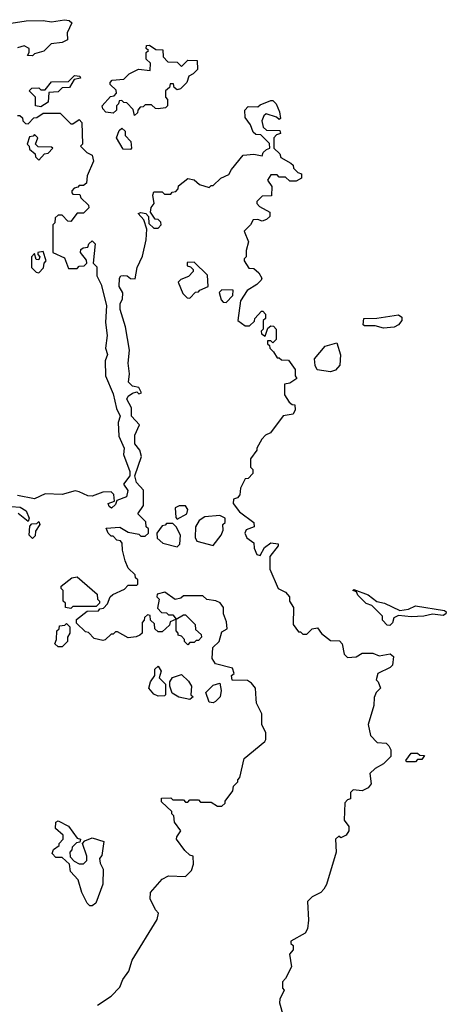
# Model space of a CAD drawing. Extents: x 2239805 to 2396427, y 665731 to 772158.
# Tile 262 of 326: x 2380405 to 2382410, y 704569 to 709200. Entities that reach past the tile are written whole.
import ezdxf

# ---------------------------------------------------------------- set-up
doc = ezdxf.new("R2010")
doc.units = 0

msp = doc.modelspace()

# ---------------------------------------------------------------- linework, layer by layer
at = {"layer": '0CON05XD'}
for points in [[(2380345, 709180), (2380436.1, 709193.9), (2380515, 709196.7), (2380555, 709189.2), (2380615, 709200), (2380636.8, 709196.8), (2380650, 709185), (2380628.3, 709138.3), (2380630, 709105), (2380605, 709092.5), (2380553, 709087), (2380518.3, 709051.7), (2380475, 709040), (2380465, 709030), (2380441.7, 709031.7), (2380450, 709045), (2380450, 709065), (2380426.7, 709076.7), (2380395, 709067.5)], [(2380945, 708750), (2380938.3, 708778.3), (2380908.3, 708808.3), (2380895, 708810), (2380885, 708820), (2380871.7, 708818.3), (2380870, 708805), (2380860, 708795), (2380860, 708775), (2380845, 708760), (2380810, 708765), (2380795, 708780), (2380793.3, 708795), (2380831.7, 708838.3), (2380848.3, 708841.7), (2380860, 708855), (2380858.3, 708868.3), (2380830, 708895), (2380830, 708905), (2380840, 708915), (2380895, 708920), (2380920, 708945), (2380963, 708967), (2381018.3, 708961.7), (2381020, 708995), (2381000, 709015), (2381000, 709045), (2381010, 709055), (2381000, 709065), (2381001.7, 709078.3), (2381015, 709080), (2381045, 709060), (2381078.3, 709058.3), (2381080, 709025), (2381101.7, 709001.7), (2381145, 709000), (2381165, 708980), (2381195, 709010), (2381238.3, 709008.3), (2381240, 708965), (2381220, 708945), (2381200, 708935), (2381190, 708905), (2381160, 708875), (2381145, 708870), (2381131.7, 708881.7), (2381128.3, 708898.3), (2381111.7, 708898.3), (2381108.3, 708881.7), (2381090, 708865), (2381090, 708835), (2381100, 708825), (2381100, 708795), (2381090, 708785), (2381055, 708780), (2381043, 708783), (2381025, 708800), (2380995, 708800), (2380985, 708790), (2380971.7, 708788.3), (2380960, 708775), (2380958.3, 708761.7), (2380945, 708750)], [(2380505, 708790), (2380480, 708795), (2380480, 708835), (2380450, 708865), (2380461.7, 708878.3), (2380495, 708880), (2380505, 708870), (2380525, 708870), (2380555, 708907.5), (2380635, 708910), (2380663, 708937), (2380687.5, 708935), (2380690, 708925), (2380661.7, 708918.3), (2380638.3, 708881.7), (2380605, 708880), (2380585, 708860), (2380541.7, 708858.3), (2380538.3, 708811.7), (2380505, 708790)], [(2380965, 706780), (2380975, 706770), (2380995, 706770), (2381010, 706785), (2381010, 706805), (2381000, 706815), (2380998.3, 706838.3), (2380960, 706875), (2380987.5, 706915), (2380986.4, 706986.4), (2380953.9, 707023.9), (2380946.7, 707055), (2380976.7, 707145), (2380970, 707175), (2380946.7, 707205), (2380946.7, 707245), (2380967.5, 707295), (2380931.2, 707335), (2380931.2, 707375), (2380908, 707415), (2380915, 707428.8), (2380935, 707443.3), (2380955, 707450), (2380965, 707440), (2380977.5, 707445), (2380965, 707470), (2380935, 707476.7), (2380916.7, 707495), (2380921.2, 707535), (2380914.2, 707585), (2380920.8, 707645), (2380902, 707755), (2380877, 707837), (2380877.5, 707865), (2380887.5, 707885), (2380890, 707915), (2380872.5, 707945), (2380873.8, 707985), (2380880, 707995), (2380895, 707997.5), (2380910, 707995), (2380925, 707982.5), (2380948.3, 707981.7), (2380957.5, 708035), (2380981.7, 708088.3), (2381000, 708165), (2381002.5, 708215), (2380988.3, 708258.3), (2380961.7, 708288.3), (2380975, 708292.5), (2380998.3, 708288.3), (2381010, 708275), (2381011.7, 708241.7), (2381035, 708220), (2381055, 708220), (2381070, 708235), (2381068.3, 708248.3), (2381055, 708260), (2381041.7, 708261.7), (2381020, 708295), (2381023, 708317), (2381037.5, 708335), (2381030, 708375), (2381035, 708390), (2381075, 708390), (2381085, 708380), (2381115, 708380), (2381121.7, 708388.3), (2381138.3, 708391.7), (2381150, 708405), (2381151.7, 708418.3), (2381195, 708452.5), (2381225, 708447.5), (2381250, 708425), (2381295, 708410), (2381305, 708420), (2381315, 708420), (2381350, 708455), (2381388.3, 708471.7), (2381400, 708495), (2381455, 708562.5), (2381505, 708567.5), (2381545, 708560), (2381550, 708575), (2381565, 708590), (2381580, 708595), (2381578.3, 708618.3), (2381538.3, 708658.3), (2381515, 708660), (2381501.7, 708671.7), (2381490, 708705), (2381465, 708740), (2381462.5, 708775), (2381478.3, 708791.7), (2381525, 708790), (2381535, 708800), (2381585, 708820), (2381595, 708820), (2381610, 708805), (2381626.4, 708766.4), (2381630, 708735), (2381625, 708730), (2381611.7, 708741.7), (2381563, 708757), (2381551.7, 708748.3), (2381542.5, 708725), (2381550, 708695), (2381565, 708680), (2381628.3, 708678.3), (2381630, 708665), (2381611.7, 708658.3), (2381600, 708645), (2381600, 708595), (2381628.3, 708568.3), (2381631.7, 708551.7), (2381680, 708525), (2381690, 708515), (2381691.7, 708501.7), (2381711.7, 708481.7), (2381730, 708475), (2381730, 708455), (2381705, 708440), (2381675, 708440), (2381655, 708460), (2381625, 708460), (2381615, 708470), (2381585, 708470), (2381570, 708445), (2381590, 708415), (2381588.3, 708371.7), (2381545, 708370), (2381520, 708345), (2381520, 708335), (2381531.7, 708321.7), (2381580, 708295), (2381580, 708275), (2381565, 708260), (2381545, 708252.5), (2381525, 708260), (2381501.7, 708258.3), (2381490, 708235), (2381460, 708205), (2381480, 708155), (2381470, 708115), (2381470, 708085), (2381460, 708075), (2381460, 708065), (2381481.7, 708031.7), (2381505, 708030), (2381529.3, 708009.3), (2381542.5, 707985), (2381540, 707975), (2381520, 707955), (2381473.6, 707926.4), (2381443, 707877), (2381430, 707785), (2381465, 707760), (2381485, 707760), (2381508.3, 707781.7), (2381510, 707795), (2381541.7, 707828.3), (2381548.3, 707828.3), (2381560, 707815), (2381560, 707795), (2381550, 707785), (2381550, 707745), (2381540, 707735), (2381541.7, 707721.7), (2381558.3, 707711.7), (2381571.7, 707748.3), (2381585, 707760), (2381598.3, 707758.3), (2381610, 707745), (2381610, 707695), (2381595, 707680), (2381585, 707690), (2381570, 707690), (2381570, 707675), (2381578.3, 707668.3), (2381580, 707655), (2381598.3, 707638.3), (2381615, 707610), (2381625, 707610), (2381635, 707600), (2381668.3, 707598.3), (2381700, 707555), (2381700, 707525), (2381708.3, 707511.7), (2381675, 707490), (2381650, 707485), (2381650, 707435), (2381671.7, 707401.7), (2381685, 707390), (2381698.3, 707388.3), (2381700, 707365), (2381690, 707345), (2381643.6, 707336.4), (2381583, 707257), (2381560, 707245), (2381543, 707227), (2381520, 707185), (2381520, 707175), (2381490, 707135), (2381490, 707095), (2381500, 707085), (2381500, 707065), (2381478.3, 707041.7), (2381465, 707040), (2381443, 706997), (2381440, 706965), (2381428.3, 706951.7), (2381410, 706945), (2381407.5, 706925), (2381437.5, 706885), (2381506.2, 706835), (2381507.5, 706815), (2381470, 706800), (2381463.3, 706785), (2381472.3, 706762.3), (2381505, 706740), (2381506.7, 706715), (2381520, 706685), (2381535, 706680), (2381555, 706717.5), (2381585, 706740), (2381620, 706735), (2381620, 706725), (2381580, 706675), (2381580, 706615), (2381620, 706525), (2381655, 706507.5), (2381672.5, 706485), (2381673.3, 706465), (2381692.5, 706435), (2381690, 706355), (2381715, 706320), (2381725, 706320), (2381735, 706310), (2381755, 706310), (2381780, 706335), (2381805, 706340), (2381823.6, 706313.6), (2381865, 706280), (2381908.3, 706278.3), (2381920, 706265), (2381930, 706215), (2381945, 706200), (2381987, 706203), (2382015, 706220), (2382065, 706220), (2382095, 706207.5), (2382146.7, 706216.7), (2382162.5, 706205), (2382156.4, 706163.6), (2382146.7, 706153.3), (2382087.5, 706125), (2382080, 706095), (2382090, 706085), (2382100, 706055), (2382080, 706035), (2382071.7, 706011.7), (2382070, 705975), (2382042.5, 705885), (2382053, 705833), (2382085, 705800), (2382127, 705797), (2382140, 705785), (2382150, 705765), (2382150, 705735), (2382115, 705700), (2382075, 705677.5), (2382050, 705655), (2382057.5, 705605), (2382043, 705587), (2382015, 705572.5), (2381973, 705577), (2381960, 705565), (2381960, 705535), (2381945, 705530), (2381933, 705517), (2381930, 705435), (2381952.5, 705405), (2381952.5, 705385), (2381940, 705365), (2381915, 705352.5), (2381905, 705360), (2381890, 705345), (2381892.5, 705285), (2381847, 705133), (2381835, 705110), (2381820, 705095), (2381780, 705075), (2381758.3, 705051.7), (2381762.5, 704965), (2381757, 704923), (2381746.4, 704903.6), (2381680, 704865), (2381680, 704855), (2381690, 704845), (2381690, 704825), (2381672.5, 704805), (2381682.5, 704745), (2381655, 704690), (2381640, 704675), (2381640, 704645), (2381647.5, 704635), (2381627, 704593), (2381626.7, 704575), (2381643.3, 704515)], [(2380395, 708750), (2380405, 708750), (2380418.3, 708738.3), (2380420, 708725), (2380431.7, 708711.7), (2380445, 708710), (2380471.7, 708738.3), (2380485, 708740), (2380515, 708760), (2380595, 708760), (2380645, 708710), (2380655, 708710), (2380685, 708730), (2380697, 708717), (2380700, 708615), (2380690, 708605), (2380720, 708575), (2380745, 708563.3), (2380752.5, 708535), (2380722.5, 708465), (2380718.3, 708431.7), (2380705, 708420), (2380685, 708420), (2380678.3, 708411.7), (2380661.7, 708408.3), (2380650, 708395), (2380650, 708385), (2380655, 708380), (2380688.3, 708378.3), (2380691.7, 708361.7), (2380728.3, 708328.3), (2380730, 708315), (2380705, 708290), (2380675, 708290), (2380645, 708250), (2380631.7, 708251.7), (2380605, 708280), (2380585, 708280), (2380571.7, 708268.3), (2380570, 708245), (2380560, 708235), (2380560, 708105), (2380615, 708080), (2380635, 708030), (2380675, 708030), (2380685, 708040), (2380708.3, 708041.7), (2380720, 708055), (2380718.3, 708068.3), (2380690, 708105), (2380691.7, 708118.3), (2380703, 708127), (2380725, 708130), (2380730, 708145), (2380745, 708160), (2380760, 708145), (2380750, 708055), (2380767, 708037), (2380767.5, 707995), (2380787.5, 707955), (2380812.5, 707855), (2380808.8, 707775), (2380816.7, 707715), (2380808.8, 707655), (2380817.5, 707625), (2380806.7, 707595), (2380807.5, 707525), (2380845, 707440), (2380860.7, 707370.7), (2380876.7, 707335), (2380867.5, 707305), (2380870.7, 707240.7), (2380896.7, 707185), (2380892.5, 707155), (2380923.3, 707075), (2380923.3, 707055), (2380892.5, 707015), (2380913.3, 706985), (2380906.2, 706955), (2380861.7, 706938.3), (2380855, 706920), (2380837, 706903), (2380825, 706910), (2380820, 706925), (2380850, 706935), (2380847, 706967), (2380835, 706980), (2380795, 706977.5), (2380745, 706958.8), (2380725, 706960), (2380685, 706980), (2380665, 706983.3), (2380605, 706966.7), (2380525, 706970), (2380475, 706946.7), (2380395, 706962.5)], [(2380925, 708590), (2380891.7, 708591.7), (2380860, 708645), (2380871.7, 708678.3), (2380885, 708690), (2380900, 708675), (2380900, 708655), (2380927, 708627), (2380930, 708595), (2380925, 708590)], [(2380495, 708540), (2380521.7, 708568.3), (2380538.3, 708571.7), (2380560, 708595), (2380555, 708600), (2380491.7, 708601.7), (2380480, 708615), (2380490, 708645), (2380475, 708660), (2380468.3, 708651.7), (2380451.7, 708648.3), (2380440, 708615), (2380450, 708605), (2380451.7, 708591.7), (2380478.3, 708568.3), (2380480, 708555), (2380495, 708540)], [(2380495, 708010), (2380517, 708033), (2380520, 708055), (2380530, 708065), (2380515, 708110), (2380490, 708105), (2380490, 708095), (2380500, 708085), (2380495, 708070), (2380481.7, 708071.7), (2380475, 708100), (2380460, 708085), (2380460, 708035), (2380481.7, 708011.7), (2380495, 708010)], [(2381205, 707890), (2381231.7, 707918.3), (2381245, 707920), (2381251.7, 707928.3), (2381290, 707945), (2381288.3, 707998.3), (2381225, 708060), (2381191.7, 708058.3), (2381191.7, 708041.7), (2381208.3, 708038.3), (2381220, 708025), (2381220, 708015), (2381198.3, 707991.7), (2381161.7, 707978.3), (2381150, 707965), (2381171.7, 707911.7), (2381191.7, 707891.7), (2381205, 707890)], [(2381375, 707870), (2381407, 707903), (2381408.3, 707928.3), (2381355, 707930), (2381343, 707917), (2381351.7, 707881.7), (2381361.7, 707871.7), (2381375, 707870)], [(2382115, 707748.8), (2382075, 707760), (2382025, 707760), (2382020, 707765), (2382022.5, 707795), (2382083.9, 707796.1), (2382185, 707811.2), (2382200.7, 707800.7), (2382201.2, 707785), (2382185.7, 707764.3), (2382165, 707754), (2382115, 707748.8)], [(2381865, 707543.8), (2381803.3, 707553.3), (2381793, 707573), (2381790, 707605), (2381840, 707665), (2381895, 707680), (2381913, 707623), (2381910, 707575), (2381888.8, 707551.2), (2381865, 707543.8)], [(2380365, 706910), (2380407, 706907), (2380435, 706890), (2380450, 706855), (2380445, 706840), (2380397, 706877)], [(2381145, 706850), (2381190, 706875), (2381195.9, 706895.9), (2381185, 706913.8), (2381155, 706914), (2381136.4, 706903.6), (2381138.3, 706858.3), (2381145, 706850)], [(2380465, 706760), (2380450, 706775), (2380453, 706817), (2380461.7, 706828.3), (2380485, 706830), (2380495, 706840), (2380500, 706825), (2380480, 706795), (2380477, 706773), (2380465, 706760)], [(2381145, 706720), (2381157, 706733), (2381160, 706775), (2381140, 706815), (2381125, 706830), (2381095, 706830), (2381088.3, 706821.7), (2381075, 706820), (2381050, 706785), (2381051.7, 706761.7), (2381078.3, 706738.3), (2381145, 706720)], [(2381315, 706727.5), (2381352.5, 706775), (2381361.7, 706798.3), (2381360, 706825), (2381370, 706835), (2381370, 706855), (2381345, 706867.5), (2381275, 706861.2), (2381248.8, 706845), (2381232, 706815), (2381230, 706765), (2381237, 706747), (2381315, 706727.5)], [(2380770, 704565), (2380835, 704607.5), (2380875, 704650), (2380890, 704685), (2380917.5, 704725), (2380933.9, 704776.1), (2381051.7, 704968.3), (2381057, 704997), (2381043, 705013), (2381017.5, 705065), (2381020, 705095), (2381075, 705157.5), (2381105, 705172.5), (2381185, 705170), (2381211.7, 705198.3), (2381221.7, 705228.3), (2381220, 705265), (2381205, 705270), (2381181.7, 705291.7), (2381142.5, 705345), (2381143, 705357), (2381162.5, 705385), (2381132.5, 705425), (2381130, 705455), (2381120, 705465), (2381120, 705475), (2381071.7, 705521.7), (2381071.7, 705538.3), (2381115, 705540), (2381125, 705530), (2381175, 705530), (2381185, 705520), (2381195, 705520), (2381205, 705530), (2381245, 705530), (2381255, 705520), (2381305, 705520), (2381335, 705500), (2381355, 705500), (2381370, 705515), (2381370, 705525), (2381407, 705573), (2381410, 705595), (2381430, 705615), (2381430, 705625), (2381440, 705635), (2381460, 705725), (2381557.5, 705805), (2381562.5, 705815), (2381562.5, 705845), (2381542.5, 705885), (2381542.5, 705935), (2381517.5, 705985), (2381516.7, 706005), (2381513.8, 706055), (2381495, 706080), (2381475, 706092.5), (2381403, 706093), (2381400, 706115), (2381412.5, 706125), (2381405, 706150), (2381325, 706170), (2381310, 706195), (2381313, 706247), (2381342.5, 706275), (2381355, 706320), (2381380, 706335), (2381377, 706367), (2381362.5, 706405), (2381362.5, 706435), (2381346.4, 706456.4), (2381327, 706467), (2381285, 706472.5), (2381265, 706490), (2381175, 706490), (2381161.7, 706478.3), (2381135, 706472.5), (2381087, 706507), (2381051.7, 706498.3), (2381050, 706485), (2381060, 706475), (2381052.5, 706432.5), (2381071.7, 706411.7), (2381095, 706410), (2381105, 706400), (2381125, 706400), (2381140, 706380), (2381175, 706400), (2381185, 706400), (2381230, 706355), (2381231.7, 706331.7), (2381258.3, 706308.3), (2381260, 706295), (2381245, 706280), (2381235, 706280), (2381225, 706270), (2381205, 706270), (2381195, 706260), (2381180, 706275), (2381180, 706285), (2381165, 706300), (2381150, 706305), (2381150, 706315), (2381140, 706325), (2381140, 706380), (2381111.7, 706368.3), (2381108.3, 706351.7), (2381075, 706320), (2381055, 706320), (2381040, 706335), (2381038.3, 706358.3), (2381020, 706375), (2381018.3, 706398.3), (2381005, 706400), (2380991.7, 706388.3), (2380990, 706375), (2380980, 706365), (2380980, 706315), (2380970, 706305), (2380953, 706297), (2380915, 706292.5), (2380865, 706320), (2380855, 706320), (2380845, 706310), (2380835, 706310), (2380807, 706283), (2380795, 706280), (2380755, 706290), (2380728.3, 706318.3), (2380715, 706320), (2380671.7, 706361.7), (2380671.7, 706378.3), (2380721.7, 706418.3), (2380775, 706420), (2380781.7, 706428.3), (2380798.3, 706431.7), (2380818.3, 706451.7), (2380830, 706485), (2380843, 706497), (2380898.3, 706521.7), (2380915, 706540), (2380955, 706540), (2380960, 706545), (2380960, 706565), (2380950, 706575), (2380948.3, 706588.3), (2380915, 706620), (2380900, 706655), (2380887.5, 706705), (2380887, 706737), (2380878.3, 706748.3), (2380861.7, 706751.7), (2380845, 706770), (2380835, 706770), (2380820, 706785), (2380811.7, 706808.3), (2380875, 706812.5), (2380915, 706790), (2380965, 706780)], [(2380645, 706430), (2380620, 706435), (2380620, 706455), (2380610, 706465), (2380610, 706515), (2380600, 706525), (2380600, 706535), (2380650, 706575), (2380675, 706580), (2380768.3, 706498.3), (2380770, 706475), (2380780, 706465), (2380780, 706455), (2380765, 706440), (2380655, 706440), (2380645, 706430)], [(2382145, 706350), (2382131.7, 706351.7), (2382110, 706375), (2382110, 706395), (2382060, 706445), (2382033.6, 706453.6), (2381993.6, 706493.6), (2381988.3, 706508.3), (2381970, 706515), (2381975, 706520), (2382042.5, 706495), (2382083, 706463), (2382120, 706455), (2382191.7, 706421.7), (2382232.5, 706427.5), (2382265, 706442.5), (2382401.7, 706421.7), (2382410, 706415), (2382407.5, 706405), (2382395, 706397.5), (2382345, 706403.3), (2382305, 706394.2), (2382245, 706391.2), (2382185, 706397.5), (2382163.6, 706386.4), (2382157, 706363), (2382145, 706350)], [(2380605, 706250), (2380585, 706250), (2380570, 706265), (2380577.5, 706285), (2380580, 706325), (2380590, 706335), (2380591.7, 706348.3), (2380617.5, 706352.5), (2380625, 706360), (2380640, 706345), (2380640, 706315), (2380630, 706295), (2380630, 706275), (2380605, 706250)], [(2381055, 706017.5), (2381035, 706027.5), (2381012.5, 706055), (2381020, 706085), (2381040, 706115), (2381040, 706145), (2381055, 706160), (2381070, 706135), (2381060, 706105), (2381090, 706075), (2381090, 706025), (2381085, 706020), (2381055, 706017.5)], [(2381205, 706002.5), (2381153, 706013), (2381121.7, 706031.7), (2381110, 706065), (2381110, 706085), (2381123.3, 706106.7), (2381165, 706120), (2381198.3, 706088.3), (2381212.5, 706065), (2381210, 706025), (2381220, 706015), (2381205, 706002.5)], [(2381315, 705987.5), (2381295, 705990), (2381280, 706035), (2381315, 706070), (2381345, 706080), (2381352.5, 706045), (2381347.5, 706015), (2381325, 705992.5), (2381315, 705987.5)], [(2382265, 705710), (2382225, 705710), (2382220, 705715), (2382245, 705750), (2382275, 705750), (2382285, 705740), (2382308.3, 705738.3), (2382295, 705720), (2382275, 705720), (2382265, 705710)], [(2380745, 705032.5), (2380735, 705032.5), (2380722.5, 705045), (2380697.5, 705095), (2380680, 705155), (2380643, 705193), (2380638.3, 705228.3), (2380605, 705260), (2380575, 705260), (2380558.3, 705278.3), (2380563.6, 705296.4), (2380590, 705315), (2380590, 705325), (2380610, 705345), (2380610, 705365), (2380573.3, 705395), (2380574.2, 705425), (2380585, 705432.5), (2380635, 705406.7), (2380675, 705350), (2380690, 705345), (2380688.3, 705331.7), (2380671.7, 705328.3), (2380651.7, 705308.3), (2380650, 705295), (2380640, 705285), (2380641.7, 705261.7), (2380661.7, 705241.7), (2380685, 705230), (2380705, 705230), (2380720, 705245), (2380720, 705265), (2380700, 705325), (2380711.7, 705338.3), (2380745, 705352.5), (2380800, 705335), (2380791.7, 705268.3), (2380780, 705255), (2380783, 705233), (2380797.5, 705205), (2380796.4, 705133.6), (2380762.5, 705045), (2380745, 705032.5)]]:
    msp.add_lwpolyline(points, dxfattribs=at)

doc.saveas('drawing.dxf')
